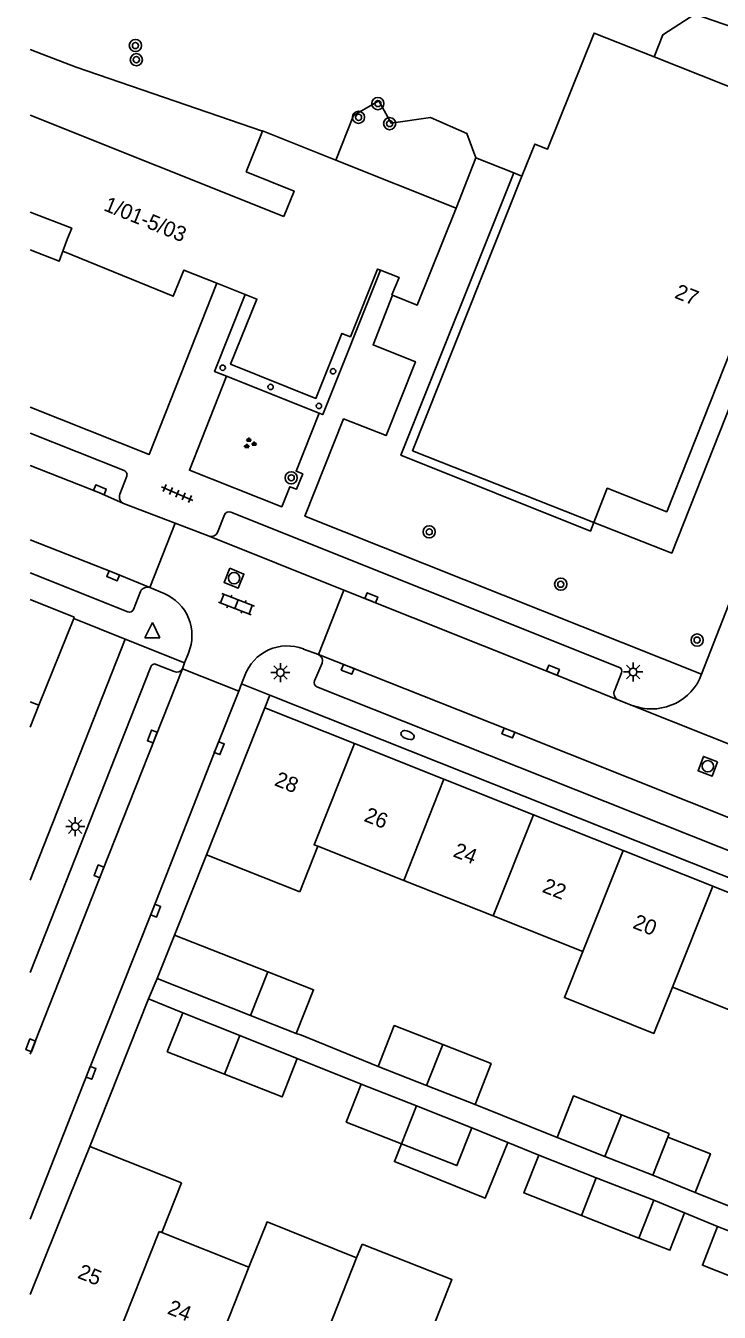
# Model space of a CAD drawing. Extents: x 131000 to 133014, y 396499 to 399001.
# Drawn here: x 130999.7 to 131045.3, y 398429.4 to 398514 of the extents above; entities that cross this region are included whole.
import ezdxf

# ---------------------------------------------------------------- set-up
doc = ezdxf.new("R2010")
doc.units = 0
for name, color, linetype in [('gg-afsc-erfafscheiding', 7, 'Continuous'), ('gg-afsc-hekwerk', 7, 'Continuous'), ('gg-afsc-muur', 7, 'Continuous'), ('gg-anno-huisnummerreeks BGT', 7, 'Continuous'), ('gg-bbg-bijgebouw', 7, 'Continuous'), ('gg-bbg-gedigitaliseerde bebouwing', 7, 'Continuous'), ('gg-bbg-gedigitaliseerde bijgebouw', 7, 'Continuous'), ('gg-bbg-hoofdgebouw', 7, 'Continuous'), ('gg-bbg-luifel en loopbrug', 7, 'Continuous'), ('gg-bbg-onder overbouw', 7, 'Continuous'), ('gg-bbg-pand overbouw', 7, 'Continuous'), ('gg-bbg-pilaar onder overbouw', 7, 'Continuous'), ('gg-bbg-tussenscheiding', 7, 'Continuous'), ('gg-knt-verharding', 7, 'Continuous'), ('gg-knt-verharding nz', 7, 'Continuous'), ('gt-grn-groengrens', 7, 'Continuous'), ('gt-grn-weggrens', 7, 'Continuous'), ('gt-symb-boom', 7, 'Continuous'), ('gt-symb-brandkraan', 7, 'Continuous'), ('gt-symb-groenvak', 7, 'Continuous'), ('gt-symb-klinker verharding', 7, 'Continuous'), ('gt-symb-kolk', 7, 'Continuous'), ('gt-symb-lichtmast', 7, 'Continuous'), ('gt-symb-rioolschacht', 7, 'Continuous'), ('gt-symb-tegel verharding', 7, 'Continuous'), ('gt-symb-waterafsluiter', 7, 'Continuous')]:
    doc.layers.add(name, color=color, linetype=linetype)

# ---------------------------------------------------------------- blocks, each defined once
blk = doc.blocks.new('gt0-KOLK')
at = {"layer": 'gt-symb-kolk'}
blk.add_lwpolyline([(0, 0), (0.375, 0), (0.375, 0.4), (-0.375, 0.4), (-0.375, 0), (0, 0)], dxfattribs=at)
blk = doc.blocks.new('gt0-LMAST')
at = {"layer": 'gt-symb-lichtmast'}
for p, q in [((-0.182, 0.173), (-0.447, 0.438)), ((-0.005, 0.246), (-0.005, 0.621)), ((0.172, 0.173), (0.437, 0.438)), ((-0.255, -0.004), (-0.63, -0.004)), ((-0.182, -0.181), (-0.447, -0.446)), ((-0.005, -0.254), (-0.005, -0.629)), ((0.437, -0.446), (0.172, -0.181)), ((0.245, -0.004), (0.62, -0.004))]:
    blk.add_line(p, q, dxfattribs=at)
blk.add_circle((-0.005, -0.004), 0.25, dxfattribs=at)
blk = doc.blocks.new('gt0-RS')
at = {"layer": 'gt-symb-rioolschacht'}
blk.add_lwpolyline([(-0.5, -0.5), (0.5, -0.5), (0.5, 0.5), (-0.5, 0.5)], close=True, dxfattribs=at)
blk.add_circle((0, 0), 0.375, dxfattribs=at)
blk = doc.blocks.new('gt0-BR')
at = {"layer": 'gt-symb-brandkraan'}
for centre, radius, start, end in [((-0.244, 0), 0.206, 107.56694, 252.43307), ((0.599, -2.664), 3, 106.89205, 107.56694), ((0, -0.691), 0.938, 73.10799, 106.89205), ((-0.599, -2.664), 3, 72.43309, 73.10799), ((0.244, 0), 0.206, 287.56695, 72.43309), ((0.599, 2.664), 3, 252.43307, 253.10797), ((0, 0.691), 0.938, 253.10797, 286.89206), ((-0.599, 2.664), 3, 286.89206, 287.56695)]:
    blk.add_arc(centre, radius, start, end, dxfattribs=at)
blk = doc.blocks.new('gt0-BOOM')
at = {"layer": 'gt-symb-boom'}
for radius in [0.4, 0.2]:
    blk.add_circle((0, 0), radius, dxfattribs=at)
blk = doc.blocks.new('gt0-GRVAK')
at = {"layer": 'gt-symb-groenvak'}
for p, q in [((-0.11, 0.189), (-0.228, 0.24)), ((-0.182, 0.153), (0.088, 0.153)), ((-0.091, 0.211), (-0.156, 0.322)), ((-0.047, 0.214), (-0.047, 0.393)), ((-0.004, 0.211), (0.061, 0.322)), ((0.015, 0.189), (0.133, 0.24)), ((0.262, -0.052), (0.197, 0.059)), ((0.305, -0.049), (0.305, 0.13)), ((0.349, -0.052), (0.414, 0.059)), ((-0.245, -0.228), (-0.363, -0.177)), ((-0.318, -0.264), (-0.047, -0.264)), ((-0.226, -0.206), (-0.291, -0.095)), ((-0.183, -0.203), (-0.183, -0.024)), ((-0.139, -0.206), (-0.074, -0.095)), ((-0.12, -0.228), (-0.002, -0.177)), ((0.243, -0.074), (0.125, -0.023)), ((0.17, -0.11), (0.441, -0.11)), ((0.368, -0.074), (0.486, -0.023))]:
    blk.add_line(p, q, dxfattribs=at)
blk = doc.blocks.new('gt0-TEG1')
at = {"layer": 'gt-symb-tegel verharding'}
for p, q in [((-1.125, 0), (1.125, 0)), ((-0.9, -0.25), (-0.9, 0.25)), ((-0.45, -0.25), (-0.45, 0.25)), ((0, -0.25), (0, 0.25)), ((0.45, -0.25), (0.45, 0.25)), ((0.9, -0.25), (0.9, 0.25))]:
    blk.add_line(p, q, dxfattribs=at)
blk = doc.blocks.new('gt0-WAFSL')
at = {"layer": 'gt-symb-waterafsluiter'}
for p, q in [((-0.5, -0.333), (0, 0.667)), ((0, 0.667), (0.5, -0.333)), ((0.5, -0.333), (-0.5, -0.333))]:
    blk.add_line(p, q, dxfattribs=at)
blk = doc.blocks.new('gt0-KL1')
at = {"layer": 'gt-symb-klinker verharding'}
for p, q in [((-1.15, 0.3), (1.15, 0.3)), ((-1, -0.3), (-1, 0.3)), ((-0.5, 0.3), (-0.5, 0.45)), ((0, -0.3), (0, 0.3)), ((0.5, 0.3), (0.5, 0.45)), ((1, -0.3), (1, 0.3)), ((-1.15, -0.3), (1.15, -0.3)), ((-0.5, -0.45), (-0.5, -0.3)), ((0.5, -0.45), (0.5, -0.3))]:
    blk.add_line(p, q, dxfattribs=at)

msp = doc.modelspace()

# ---------------------------------------------------------------- linework, layer by layer
at = {"layer": 'gg-afsc-erfafscheiding'}
for p, q in [((131011.572, 398459.511), (131009.478, 398454.235)), ((131017.538, 398446.127), (131021.747, 398444.431)), ((131029.229, 398443.107), (131034.621, 398440.922)), ((131031.379, 398440.611), (131033.424, 398439.773)), ((131043.696, 398437.321), (131046.364, 398436.24)), ((131043, 398435.976), (131045.174, 398435.087))]:
    msp.add_line(p, q, dxfattribs=at)
msp.add_lwpolyline([(131017.482, 398447.762), (131017.829, 398447.655), (131022.87, 398445.606)], dxfattribs=at)
at = {"layer": 'gg-afsc-hekwerk'}
msp.add_line((131000, 398512.416), (131000.79, 398512.112), dxfattribs=at)
for points in [[(131050.455, 398512.224), (131046.159, 398513.885), (131043.679, 398514.738), (131041.565, 398513.391), (131040.991, 398511.941)], [(131015.259, 398507.048), (131003.019, 398511.253), (131000.79, 398512.112)]]:
    msp.add_lwpolyline(points, dxfattribs=at)
at = {"layer": 'gg-afsc-muur'}
for p, q in [((131029.28, 398505.297), (131027.984, 398501.986)), ((131031.77, 398504.32), (131029.28, 398505.297)), ((131032.313, 398504.107), (131031.77, 398504.32)), ((131003.906, 398440.331), (131007.772, 398450.039)), ((131010.025, 398449.126), (131007.772, 398450.039))]:
    msp.add_line(p, q, dxfattribs=at)
at = {"layer": 'gg-bbg-bijgebouw'}
for p, q in [((131009.478, 398454.235), (131008.34, 398451.387)), ((131008.34, 398451.387), (131014.476, 398448.954)), ((131010.025, 398449.126), (131009.004, 398446.566)), ((131013.783, 398447.629), (131010.025, 398449.126)), ((131014.476, 398448.954), (131017.482, 398447.762)), ((131017.538, 398446.127), (131013.783, 398447.629))]:
    msp.add_line(p, q, dxfattribs=at)
at = {"layer": 'gg-bbg-gedigitaliseerde bebouwing'}
for p, q in [((131017.706, 398457.068), (131018.902, 398460.072)), ((131018.902, 398460.072), (131024.54, 398457.828)), ((131024.54, 398457.828), (131030.427, 398455.485)), ((131030.427, 398455.485), (131036.314, 398453.142)), ((131042.202, 398450.799), (131048.09, 398448.456)), ((131009.931, 398437.959), (131008.646, 398434.694)), ((131008.646, 398434.694), (131014.374, 398432.41)), ((131021.451, 398433.034), (131021.808, 398433.93))]:
    msp.add_line(p, q, dxfattribs=at)
for points in [[(131014.191, 398504.379), (131017.343, 398503.116), (131016.669, 398501.448)], [(131036.314, 398453.142), (131035.107, 398450.125), (131040.99, 398447.771), (131042.202, 398450.799)], [(131014.374, 398432.41), (131015.559, 398435.382), (131021.451, 398433.034)], [(131021.808, 398433.93), (131027.716, 398431.592), (131026.178, 398427.704)]]:
    msp.add_lwpolyline(points, dxfattribs=at)
at = {"layer": 'gg-bbg-gedigitaliseerde bijgebouw'}
for p, q in [((131015.618, 398451.822), (131009.478, 398454.235)), ((131012.774, 398445.084), (131009.004, 398446.566)), ((131022.87, 398445.606), (131026.05, 398444.357)), ((131025.382, 398443.002), (131021.747, 398444.431)), ((131026.05, 398444.357), (131029.229, 398443.107)), ((131029.017, 398441.573), (131025.382, 398443.002)), ((131041.994, 398441.185), (131038.846, 398442.422)), ((131041.906, 398440.962), (131041.994, 398441.185)), ((131034.621, 398440.922), (131037.77, 398439.685)), ((131040.917, 398438.447), (131041.906, 398440.962)), ((131037.199, 398438.289), (131033.424, 398439.773)), ((131037.77, 398439.685), (131040.917, 398438.447)), ((131040.974, 398436.805), (131037.199, 398438.289)), ((131039.996, 398434.317), (131040.974, 398436.805)), ((131036.222, 398435.801), (131039.996, 398434.317)), ((131048.942, 398433.605), (131045.174, 398435.087))]:
    msp.add_line(p, q, dxfattribs=at)
for points in [[(131017.482, 398447.762), (131018.615, 398450.644), (131015.618, 398451.822)], [(131027.103, 398447.036), (131023.923, 398448.286), (131022.87, 398445.606)], [(131029.229, 398443.107), (131030.283, 398445.787), (131027.103, 398447.036)], [(131017.538, 398446.127), (131016.546, 398443.602), (131012.774, 398445.084)], [(131021.747, 398444.431), (131020.769, 398441.942), (131024.403, 398440.513)], [(131038.846, 398442.422), (131035.698, 398443.659), (131034.621, 398440.922)], [(131024.403, 398440.513), (131028.039, 398439.085), (131029.017, 398441.573)], [(131033.424, 398439.773), (131032.447, 398437.284), (131036.222, 398435.801)], [(131045.174, 398435.087), (131044.17, 398432.531), (131047.938, 398431.05)]]:
    msp.add_lwpolyline(points, dxfattribs=at)
at = {"layer": 'gg-bbg-hoofdgebouw'}
for p, q in [((131000, 398508.1), (131016.669, 398501.448)), ((131015.259, 398507.048), (131014.191, 398504.379)), ((131020.079, 398505.156), (131027.984, 398501.986)), ((131014.127, 398496.327), (131012.265, 398497.059)), ((131002.857, 398475.035), (131000.574, 398469.328)), ((131000, 398467.892), (131000.574, 398469.328)), ((131015.411, 398469.16), (131011.572, 398459.511)), ((131015.411, 398469.16), (131021.298, 398466.817)), ((131021.298, 398466.817), (131027.185, 398464.473)), ((131027.185, 398464.473), (131033.072, 398462.129)), ((131033.072, 398462.129), (131038.959, 398459.786)), ((131038.959, 398459.786), (131044.846, 398457.442)), ((131011.572, 398459.511), (131017.706, 398457.068)), ((131044.846, 398457.442), (131050.734, 398455.099)), ((131003.906, 398440.331), (131009.931, 398437.959))]:
    msp.add_line(p, q, dxfattribs=at)
for points in [[(131032.313, 398504.107), (131033.151, 398506.21), (131034.001, 398505.88), (131037.051, 398513.5), (131040.991, 398511.941)], [(131037.041, 398481.35), (131037.921, 398483.59), (131041.831, 398482.05), (131048.964, 398500), (131051.981, 398507.59), (131040.991, 398511.941)], [(131020.079, 398505.156), (131015.273, 398507.084), (131015.259, 398507.048)], [(131032.313, 398504.107), (131025.121, 398486.06), (131037.041, 398481.35)], [(131023.815, 398496.289), (131025.434, 398495.625), (131027.984, 398501.986)], [(131012.265, 398497.059), (131010.087, 398497.916), (131009.401, 398496.208), (131002.131, 398499.162)], [(131023.815, 398496.289), (131023.768, 398496.308), (131024.235, 398497.446), (131023.009, 398497.92)], [(131002.857, 398475.035), (131002.891, 398475.12), (131000, 398476.278)], [(131000, 398430.612), (131002.611, 398437.1), (131003.906, 398440.331)]]:
    msp.add_lwpolyline(points, dxfattribs=at)
at = {"layer": 'gg-bbg-luifel en loopbrug'}
for p, q in [((131029.017, 398441.573), (131031.379, 398440.611)), ((131043.696, 398437.321), (131040.917, 398438.447)), ((131040.974, 398436.805), (131043, 398435.976))]:
    msp.add_line(p, q, dxfattribs=at)
for points in [[(131031.379, 398440.611), (131029.902, 398436.948), (131023.934, 398439.352), (131024.403, 398440.513)], [(131043.696, 398437.321), (131044.698, 398439.865), (131041.906, 398440.962)], [(131039.996, 398434.317), (131042.033, 398433.517), (131043, 398435.976)]]:
    msp.add_lwpolyline(points, dxfattribs=at)
at = {"layer": 'gg-bbg-onder overbouw'}
for points in [[(131002.131, 398499.162), (131002.448, 398500), (131002.725, 398500.68), (131000, 398501.73)], [(131014.127, 398496.327), (131014.894, 398496.025), (131013.17, 398491.749), (131018.773, 398489.49), (131020.482, 398493.768), (131021.039, 398493.545), (131022.817, 398497.994), (131023.009, 398497.92)]]:
    msp.add_lwpolyline(points, dxfattribs=at)
at = {"layer": 'gg-bbg-pand overbouw'}
msp.add_line((131018.983, 398488.529), (131012.897, 398490.949), dxfattribs=at)
for points in [[(131000, 398499.261), (131001.89, 398498.513), (131002.131, 398499.162)], [(131023.009, 398497.92), (131019.22, 398488.435), (131018.983, 398488.529)], [(131012.897, 398490.949), (131012.113, 398491.261), (131014.127, 398496.327)]]:
    msp.add_lwpolyline(points, dxfattribs=at)
at = {"layer": 'gg-bbg-pilaar onder overbouw'}
for centre, start, end in [((131012.647, 398491.509), 0, 180), ((131012.647, 398491.509), 180, 360), ((131019.902, 398491.276), 0, 180), ((131019.902, 398491.276), 180, 0), ((131015.795, 398490.247), 0, 180), ((131015.795, 398490.247), 180, 0), ((131018.971, 398488.997), 0, 180), ((131018.971, 398488.997), 180, 0)]:
    msp.add_arc(centre, 0.175, start, end, dxfattribs=at)
at = {"layer": 'gg-bbg-tussenscheiding'}
for p, q in [((131000, 398469.558), (131000.574, 398469.328)), ((131027.185, 398464.473), (131024.54, 398457.828)), ((131033.072, 398462.129), (131030.427, 398455.485)), ((131038.959, 398459.786), (131036.314, 398453.142)), ((131044.846, 398457.442), (131042.202, 398450.799)), ((131015.618, 398451.822), (131014.476, 398448.954)), ((131012.774, 398445.084), (131013.783, 398447.629)), ((131027.103, 398447.036), (131026.05, 398444.357)), ((131025.382, 398443.002), (131024.403, 398440.513)), ((131038.846, 398442.422), (131037.77, 398439.685)), ((131036.222, 398435.801), (131037.199, 398438.289)), ((131005.408, 398427.017), (131008.472, 398434.763)), ((131008.472, 398434.763), (131008.646, 398434.694)), ((131017.213, 398422.316), (131021.451, 398433.034)), ((131011.311, 398424.666), (131014.374, 398432.41))]:
    msp.add_line(p, q, dxfattribs=at)
msp.add_lwpolyline([(131021.298, 398466.817), (131018.653, 398460.171), (131018.902, 398460.072)], dxfattribs=at)
at = {"layer": 'gg-knt-verharding'}
for p, q in [((131000, 398487.22), (131006.177, 398484.755)), ((131006.342, 398484.395), (131005.887, 398483.193)), ((131006.139, 398482.599), (131009.514, 398481.302)), ((131012.306, 398480.694), (131012.759, 398481.852)), ((131013.181, 398482.021), (131038.713, 398471.82)), ((131007.86, 398477.06), (131009.514, 398481.302)), ((131009.514, 398481.302), (131011.763, 398480.438)), ((131011.763, 398480.438), (131020.61, 398476.9)), ((131000, 398478.033), (131006.417, 398475.467)), ((131006.793, 398475.63), (131007.249, 398476.806)), ((131008.796, 398476.679), (131007.86, 398477.06)), ((131020.61, 398476.9), (131018.942, 398472.659)), ((131006.243, 398473.681), (131002.857, 398475.035)), ((131000, 398457.841), (131006.243, 398473.681)), ((131010.396, 398472.761), (131010.147, 398472.117)), ((131018.942, 398472.659), (131017.954, 398473.029)), ((131000, 398451.783), (131007.915, 398471.858)), ((131008.28, 398472.019), (131009.456, 398471.548)), ((131010.147, 398472.117), (131009.995, 398471.723)), ((131009.995, 398471.723), (131013.698, 398470.263)), ((131019.18, 398472.101), (131018.683, 398470.933)), ((131013.89, 398470.745), (131013.698, 398470.263)), ((131014.103, 398471.28), (131013.89, 398470.745)), ((131038.861, 398471.461), (131038.385, 398470.287)), ((131044.117, 398471.373), (131043.986, 398471.04)), ((131096.092, 398439.796), (131018.84, 398470.541)), ((131038.622, 398469.694), (131039.565, 398469.326))]:
    msp.add_line(p, q, dxfattribs=at)
for points in [[(131037.041, 398481.35), (131042.156, 398479.329), (131053.166, 398507.121), (131057.578, 398505.367)], [(131057.578, 398505.367), (131045.895, 398475.916), (131044.117, 398471.373)], [(131031.77, 398504.32), (131024.356, 398485.757), (131036.808, 398480.768), (131037.041, 398481.35)], [(131000, 398488.913), (131007.813, 398485.799), (131012.265, 398497.059)], [(131044.117, 398471.373), (131018.049, 398481.762), (131020.588, 398488.148), (131023.381, 398487.051), (131025.315, 398491.903), (131022.526, 398493.018), (131023.815, 398496.289)], [(131012.897, 398490.949), (131010.455, 398484.771), (131016.528, 398482.376), (131017.067, 398483.69), (131017.506, 398483.536), (131017.91, 398484.536), (131017.465, 398484.719), (131018.983, 398488.529)], [(131000, 398435.559), (131003.807, 398445.254), (131008.053, 398455.914), (131012.235, 398466.587), (131013.698, 398470.263)]]:
    msp.add_lwpolyline(points, dxfattribs=at)
for centre, radius, start, end in [((131006.083, 398484.494), 0.277, 339.03162, 70.21551), ((131006.335, 398483.032), 0.476, 160.26556, 245.71187), ((131013.058, 398481.718), 0.327, 67.82406, 155.82557), ((131011.905, 398480.84), 0.426, 250.46475, 340.01878), ((131007.702, 398476.579), 0.507, 71.79705, 153.34943), ((131007.639, 398473.921), 2.991, 337.18852, 67.23891), ((131006.523, 398475.737), 0.29, 248.5543, 338.32019), ((131016.881, 398470.277), 2.954, 68.70596, 160.14607), ((131018.775, 398472.258), 0.435, 338.85486, 67.34389), ((131008.167, 398471.78), 0.264, 64.7421, 162.86205), ((131009.625, 398471.944), 0.431, 246.87062, 329.10404), ((131038.603, 398471.565), 0.278, 338.06418, 66.74425), ((131018.978, 398470.824), 0.314, 159.63986, 244.01335), ((131040.83, 398472.621), 3.53, 248.99241, 333.38973), ((131038.829, 398470.121), 0.474, 159.46868, 244.10082)]:
    msp.add_arc(centre, radius, start, end, dxfattribs=at)
at = {"layer": 'gg-knt-verharding nz'}
for p, q in [((131015.746, 398470.002), (131015.411, 398469.16)), ((131098.126, 398437.198), (131015.746, 398470.002))]:
    msp.add_line(p, q, dxfattribs=at)
for points in [[(131000, 398485.09), (131004.501, 398483.306), (131006.139, 398482.599)], [(131000, 398480.212), (131005.524, 398478.026), (131007.86, 398477.06)], [(131020.61, 398476.9), (131034.277, 398471.447), (131038.622, 398469.694)], [(131018.942, 398472.659), (131031.49, 398467.694), (131059.012, 398456.714), (131072.352, 398451.409), (131097.327, 398441.428)], [(131000, 398446.396), (131004.706, 398458.348), (131009.995, 398471.723)]]:
    msp.add_lwpolyline(points, dxfattribs=at)
at = {"layer": 'gt-grn-groengrens'}
msp.add_lwpolyline([(131029.28, 398505.297), (131028.681, 398506.903), (131026.295, 398507.951), (131023.721, 398507.58), (131022.915, 398509.053), (131021.253, 398508.084), (131020.079, 398505.156)], dxfattribs=at)
at = {"layer": 'gt-grn-weggrens'}
for p, q in [((131006.243, 398473.681), (131010.147, 398472.117)), ((131015.746, 398470.002), (131013.89, 398470.745)), ((131039.565, 398469.326), (131048.937, 398465.572)), ((131007.772, 398450.039), (131008.34, 398451.387))]:
    msp.add_line(p, q, dxfattribs=at)

# ---------------------------------------------------------------- block references
at = {"layer": 'gt-symb-boom'}
for p in [(131006.911, 398512.682), (131006.973, 398511.751), (131022.846, 398508.866), (131021.574, 398507.965), (131023.619, 398507.551), (131017.151, 398484.278), (131026.218, 398480.727), (131034.862, 398477.286), (131043.823, 398473.616)]:
    msp.add_blockref('gt0-BOOM', p, dxfattribs=at)
at = {"layer": 'gt-symb-brandkraan', "rotation": 158.43235779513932}
msp.add_blockref('gt0-BR', (131024.795, 398467.371), dxfattribs=at)
at = {"layer": 'gt-symb-groenvak'}
msp.add_blockref('gt0-GRVAK', (131014.409, 398486.533), dxfattribs=at)
at = {"layer": 'gt-symb-klinker verharding', "rotation": -21.04574081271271}
msp.add_blockref('gt0-KL1', (131013.551, 398475.977), dxfattribs=at)
at = {"layer": 'gt-symb-kolk'}
for p, rotation in [((131004.501, 398483.306), -21.621573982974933), ((131005.524, 398478.026), 157.52725071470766), ((131022.342, 398476.21), -21.733972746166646), ((131020.932, 398471.877), 158.3813993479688), ((131034.277, 398471.447), -21.759449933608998), ((131008.21, 398467.207), 68.42188586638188), ((131031.49, 398467.694), 158.26602725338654), ((131012.235, 398466.587), -111.70550953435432), ((131004.706, 398458.348), 68.54475267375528), ((131008.053, 398455.914), -111.39381986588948), ((131000.213, 398446.915), 68.48332120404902), ((131003.807, 398445.254), -111.72348871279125)]:
    msp.add_blockref('gt0-KOLK', p, dxfattribs=dict(at, rotation=rotation))
at = {"layer": 'gt-symb-lichtmast'}
for p in [(131016.449, 398471.482), (131039.626, 398471.522), (131002.963, 398461.362)]:
    msp.add_blockref('gt0-LMAST', p, dxfattribs=at)
at = {"layer": 'gt-symb-rioolschacht'}
for p, rotation in [((131013.394, 398477.683), -112.20149643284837), ((131044.527, 398465.324), 159.4618995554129)]:
    msp.add_blockref('gt0-RS', p, dxfattribs=dict(at, rotation=rotation))
at = {"layer": 'gt-symb-tegel verharding', "rotation": -23.462000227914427}
msp.add_blockref('gt0-TEG1', (131009.663, 398483.24), dxfattribs=at)
at = {"layer": 'gt-symb-waterafsluiter'}
msp.add_blockref('gt0-WAFSL', (131008.024, 398474.104), dxfattribs=at)

# ---------------------------------------------------------------- texts
at = {"layer": 'gg-anno-huisnummerreeks BGT'}
for s, rotation, p in [('1/01-5/03', 337.9, (131004.765, 398501.869)), ('27', 338.3, (131042.281, 398496.119)), ('28', 338.3, (131015.984, 398464.088)), ('26', 338.3, (131021.871, 398461.744)), ('24', 338.3, (131027.724, 398459.414)), ('22', 338.3, (131033.582, 398457.082)), ('20', 338.3, (131039.532, 398454.713)), ('25', 338.3, (131003.045, 398431.724)), ('24', 338.3, (131008.95, 398429.373))]:
    msp.add_text(s, height=1, rotation=rotation, dxfattribs=at).set_placement(p)

doc.saveas('drawing.dxf')
